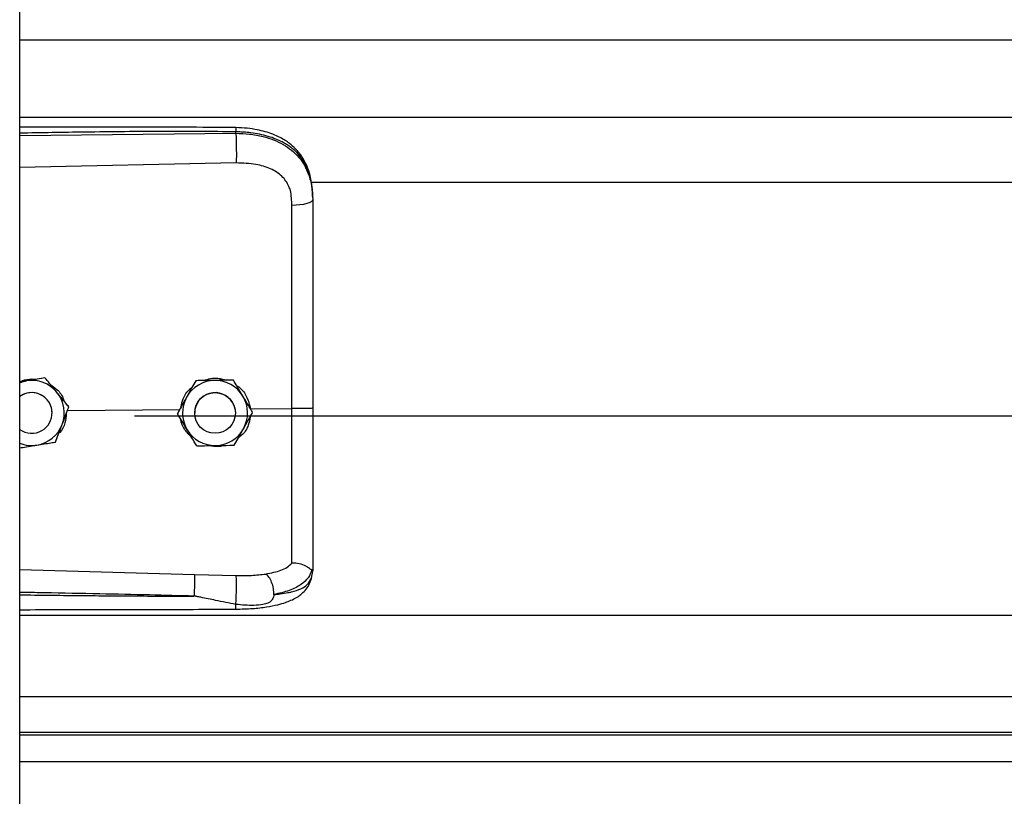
# Model space of a CAD drawing. Header units: inches. Extents: x 170 to 284, y 215 to 248.
# Tile 917 of 1056: x 227.164 to 227.422, y 243.661 to 243.865. Entities that reach past the tile are written whole.
import ezdxf

# ---------------------------------------------------------------- set-up
doc = ezdxf.new("R2010")
doc.units = ezdxf.units.IN
doc.header["$LTSCALE"] = 0.25
doc.header["$MEASUREMENT"] = 0
doc.layers.add('LH TOP OF HOOD', color=7, linetype='Continuous')

msp = doc.modelspace()

# ---------------------------------------------------------------- linework, layer by layer
at = {"layer": 'LH TOP OF HOOD'}
for p, q in [((227.163613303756, 239.8211148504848), (227.163613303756, 244.0215643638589)), ((227.163613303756, 243.8601239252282), (231.1959333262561, 243.8601239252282)), ((227.163613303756, 243.8397359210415), (231.1959333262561, 243.8397359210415)), ((227.2204605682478, 243.8355242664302), (227.2204605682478, 243.8359356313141)), ((227.163613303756, 243.8349875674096), (227.2204605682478, 243.8355242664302)), ((227.2205565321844, 243.8277354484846), (227.163613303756, 243.8265258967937)), ((227.2401614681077, 243.822660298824), (231.119382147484, 243.822660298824)), ((227.240656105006, 243.8186010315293), (227.240656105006, 243.8181127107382)), ((227.1702658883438, 243.7712557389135), (227.1693373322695, 243.7711046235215)), ((227.1702658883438, 243.7712540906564), (227.1702658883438, 243.7712557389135)), ((227.1653878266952, 243.7704596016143), (227.163613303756, 243.7701707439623)), ((227.2099049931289, 243.7704959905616), (227.2099049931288, 243.7704976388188)), ((227.2197884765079, 243.7706442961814), (227.2197884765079, 243.7706459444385)), ((227.1765196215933, 243.7635992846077), (227.1765196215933, 243.7636009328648)), ((227.1721136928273, 243.7620097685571), (227.1721136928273, 243.7620105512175)), ((227.1761474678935, 243.7626170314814), (227.205845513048, 243.762901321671)), ((227.193781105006, 243.7612678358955), (231.165765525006, 243.7612678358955)), ((227.2050916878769, 243.7618624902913), (227.2050916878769, 243.7618641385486)), ((227.2096249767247, 243.7620105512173), (227.2096249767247, 243.7620097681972)), ((227.2203253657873, 243.7620097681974), (227.2203253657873, 243.7620105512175)), ((227.2242848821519, 243.7630778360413), (227.2351984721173, 243.7631823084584)), ((227.2248586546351, 243.7621591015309), (227.2248586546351, 243.7621607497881)), ((227.163613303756, 243.7208541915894), (227.2095489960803, 243.7195223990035)), ((227.2095489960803, 243.7195223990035), (227.2205346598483, 243.7192602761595)), ((227.2403164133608, 243.718545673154), (227.240656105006, 243.7205308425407)), ((227.240656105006, 243.7210596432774), (227.240656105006, 243.7205308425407)), ((227.163613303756, 243.7088822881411), (231.1959333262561, 243.7088822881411)), ((227.163613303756, 243.6875033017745), (231.1959333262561, 243.6875033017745)), ((231.1959333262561, 243.6780180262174), (227.163613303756, 243.6780180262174)), ((227.163613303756, 243.6773786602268), (231.1959333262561, 243.6773786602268)), ((227.163613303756, 243.6703605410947), (231.1959333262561, 243.6703605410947))]:
    msp.add_line(p, q, dxfattribs=at)
at = {"layer": 'LH TOP OF HOOD', "flags": 128}
for points in [[(227.240656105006, 243.8181127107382), (227.2405521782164, 243.8178169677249), (227.2402442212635, 243.8175321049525), (227.239743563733, 243.8172686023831), (227.2390686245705, 243.8170361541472), (227.238244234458, 243.8168433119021), (227.2373007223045, 243.8166971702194), (227.2362727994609, 243.8166031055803), (227.235198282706, 243.8165645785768)], [(227.163613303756, 243.7699701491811), (227.1642967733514, 243.7702077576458), (227.1653878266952, 243.7704596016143)], [(227.2195679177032, 243.764754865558), (227.2201727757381, 243.7632792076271), (227.2203253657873, 243.7620105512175)]]:
    msp.add_lwpolyline(points, dxfattribs=at)
at = {"layer": 'LH TOP OF HOOD'}
msp.add_circle((227.2149751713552, 243.7620097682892), 0.005350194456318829, dxfattribs=at)
for centre, radius, start, end in [((227.1667634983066, 243.7620105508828), 0.008560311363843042, 39.24773070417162, 99.24772960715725), ((227.2149751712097, 243.7620105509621), 0.00856031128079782, 90.85968127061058, 150.8596805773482), ((227.2149751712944, 243.7620105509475), 0.008560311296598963, 30.85968260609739, 90.85968183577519), ((227.1667634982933, 243.7620105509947), 0.005350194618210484, 39.24773075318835, 126.0718980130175), ((227.1667634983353, 243.7620097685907), 0.005350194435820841, 300.009742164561, 126.0718999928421), ((227.1667634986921, 243.7620105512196), 0.00856031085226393, 339.2477292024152, 39.24773059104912), ((227.2149751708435, 243.762010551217), 0.00856031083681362, 150.8596808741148, 210.8596823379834), ((227.2149751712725, 243.7620105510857), 0.005350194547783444, 30.85968222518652, 179.9999985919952), ((227.2149751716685, 243.7620105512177), 0.008560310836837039, 330.8596808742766, 30.85968233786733), ((227.1667634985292, 243.762010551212), 0.005350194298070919, 5.902783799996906e-08, 39.24773054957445), ((227.166763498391, 243.7620105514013), 0.00856031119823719, 279.2477290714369, 339.2477287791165), ((227.1667634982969, 243.7620097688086), 0.005350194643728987, 233.9281021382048, 300.0097413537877), ((227.2149751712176, 243.7620105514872), 0.00856031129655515, 210.85968260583, 270.8596818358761), ((227.2149751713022, 243.7620105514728), 0.008560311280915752, 270.8596812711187, 330.8596805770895), ((227.1667634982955, 243.7620105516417), 0.008560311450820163, 248.4076756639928, 279.2477294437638)]:
    msp.add_arc(centre, radius, start, end, dxfattribs=at)
for points, knots in [([(227.2204419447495, 243.8370277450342), (227.2112249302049, 243.8370956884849), (227.1931380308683, 243.8372290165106), (227.17419448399, 243.8371716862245), (227.1644687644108, 243.8371189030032), (227.163613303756, 243.8371142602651)], [0, 0, 0, 0, 0.4865830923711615, 0.9548405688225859, 1, 1, 1, 1]), ([(227.2204605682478, 243.8359356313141), (227.2141547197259, 243.8359749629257), (227.2009156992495, 243.8360575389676), (227.1819660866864, 243.8358763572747), (227.169325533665, 243.8356553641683), (227.163613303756, 243.8355554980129)], [0, 0, 0, 0, 0.3326703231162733, 0.6984356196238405, 1, 1, 1, 1]), ([(227.2204417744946, 243.8370118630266), (227.2204429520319, 243.8370158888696), (227.2204469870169, 243.837029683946), (227.2204522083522, 243.836914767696), (227.2204588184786, 243.8366219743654), (227.2204598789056, 243.8362060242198), (227.2204605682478, 243.8359356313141)], [0, 0, 0, 0, 0.09787641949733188, 0.3353863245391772, 0.5679606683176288, 1, 1, 1, 1]), ([(227.2405696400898, 243.8206441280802), (227.2404506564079, 243.8217145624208), (227.2402352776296, 243.8236522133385), (227.2394903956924, 243.8261708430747), (227.2386331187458, 243.828080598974), (227.2375579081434, 243.8298332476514), (227.236242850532, 243.8314214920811), (227.2347721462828, 243.8327164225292), (227.2333984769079, 243.8336763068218), (227.2319558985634, 243.8345077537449), (227.2295777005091, 243.8355748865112), (227.2266412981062, 243.8363877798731), (227.2233323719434, 243.836916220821), (227.2214406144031, 243.8369892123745), (227.2204419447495, 243.8370277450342)], [0, 0, 0, 0, 0.1084465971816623, 0.1963050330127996, 0.269182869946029, 0.3279968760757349, 0.4149595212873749, 0.4916410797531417, 0.53897604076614, 0.5941910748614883, 0.6694152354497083, 0.8148545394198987, 0.9022606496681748, 1, 1, 1, 1]), ([(227.240656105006, 243.8186010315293), (227.240593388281, 243.8199574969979), (227.2404749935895, 243.822518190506), (227.2395054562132, 243.8260091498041), (227.2382162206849, 243.8284210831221), (227.2368523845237, 243.8301238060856), (227.2357694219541, 243.831167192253), (227.2347104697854, 243.8319956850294), (227.2337210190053, 243.8326556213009), (227.2324866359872, 243.833350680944), (227.2308926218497, 243.8340763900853), (227.2282289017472, 243.8349844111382), (227.2246938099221, 243.8357443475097), (227.2217872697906, 243.835875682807), (227.2204605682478, 243.8359356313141)], [0, 0, 0, 0, 0.1307156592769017, 0.2467609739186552, 0.3577928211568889, 0.4170971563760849, 0.4791482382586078, 0.5177152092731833, 0.5590896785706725, 0.6032945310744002, 0.6633484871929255, 0.7353692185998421, 0.8792082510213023, 1, 1, 1, 1]), ([(227.2204605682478, 243.8355242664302), (227.2204822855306, 243.8349484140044), (227.2205273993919, 243.8337521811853), (227.2205684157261, 243.831527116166), (227.2205816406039, 243.8293497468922), (227.2205646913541, 243.8282600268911), (227.2205565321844, 243.8277354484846)], [0, 0, 0, 0, 0.2406941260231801, 0.4999999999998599, 0.7593058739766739, 1, 1, 1, 1]), ([(227.2204605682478, 243.8355242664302), (227.2216573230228, 243.8354926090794), (227.2240896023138, 243.8354282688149), (227.2274191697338, 243.8348095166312), (227.2303975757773, 243.8338663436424), (227.2329292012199, 243.8326527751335), (227.2351748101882, 243.8311068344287), (227.2370374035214, 243.8292716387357), (227.2385310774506, 243.8271364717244), (227.2397003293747, 243.8245819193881), (227.240497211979, 243.821505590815), (227.240602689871, 243.8192532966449), (227.240656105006, 243.8181127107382)], [0, 0, 0, 0, 0.1094013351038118, 0.2223468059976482, 0.315179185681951, 0.4102231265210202, 0.5012749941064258, 0.5946006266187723, 0.6834485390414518, 0.7745330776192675, 0.8858211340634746, 1, 1, 1, 1]), ([(227.2347726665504, 243.8204978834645), (227.2347726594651, 243.8204979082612), (227.2346701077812, 243.8208568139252), (227.2341749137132, 243.8222630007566), (227.2326388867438, 243.8244656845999), (227.2295718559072, 243.8263689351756), (227.2254556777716, 243.8275805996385), (227.2223029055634, 243.8276802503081), (227.2205565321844, 243.8277354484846)], [0, 0, 0, 0, 4.497367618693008e-06, 0.06509473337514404, 0.261670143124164, 0.4753105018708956, 0.709365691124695, 1, 1, 1, 1]), ([(227.235198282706, 243.8165645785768), (227.2351283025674, 243.8178892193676), (227.2350583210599, 243.8192138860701), (227.234772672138, 243.8204978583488), (227.2347726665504, 243.8204978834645)], [0, 0, 0, 0, 0.999980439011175, 1, 1, 1, 1]), ([(227.240656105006, 243.8181127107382), (227.240656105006, 243.8144825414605), (227.240656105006, 243.8072116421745), (227.240656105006, 243.796130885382), (227.240656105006, 243.7849482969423), (227.240656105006, 243.7739796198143), (227.240656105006, 243.7667317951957), (227.240656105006, 243.7632519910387)], [0, 0, 0, 0, 0.2027568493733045, 0.4061035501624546, 0.60886041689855, 0.8122072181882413, 1, 1, 1, 1]), ([(227.2351984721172, 243.7631823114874), (227.2351984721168, 243.7631823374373), (227.235198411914, 243.7665686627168), (227.2351983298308, 243.7736153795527), (227.2351982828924, 243.7842885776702), (227.2351982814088, 243.7951646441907), (227.2351982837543, 243.8059519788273), (227.2351982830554, 243.8130270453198), (227.235198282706, 243.8165645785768)], [0, 0, 0, 0, 1.439079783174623e-06, 0.1877923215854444, 0.3908439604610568, 0.5938956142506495, 0.796947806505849, 1, 1, 1, 1]), ([(227.1702658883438, 243.7712540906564), (227.1695903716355, 243.7711440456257), (227.1682234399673, 243.7709213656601), (227.1665583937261, 243.7706501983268), (227.1656051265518, 243.770494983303), (227.1653878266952, 243.7704596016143)], [0, 0, 0, 0, 0.4299704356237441, 0.8700602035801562, 0.9999999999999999, 0.9999999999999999, 0.9999999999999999, 0.9999999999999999]), ([(227.1733927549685, 243.767428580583), (227.173269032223, 243.7675800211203), (227.1723013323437, 243.7687645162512), (227.1712402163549, 243.7700632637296), (227.1703608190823, 243.7711395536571), (227.1702658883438, 243.7712557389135)], [0, 0, 0, 0, 0.1156468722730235, 0.9045342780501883, 1, 1, 1, 1]), ([(227.1733927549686, 243.7674264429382), (227.173269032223, 243.7675778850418), (227.1723013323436, 243.7687623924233), (227.1712402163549, 243.7700613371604), (227.1703608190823, 243.7711378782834), (227.1702658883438, 243.7712540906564)], [0, 0, 0, 0, 0.115646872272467, 0.9045342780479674, 1, 1, 1, 1]), ([(227.2120514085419, 243.7705299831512), (227.2126203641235, 243.7707432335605), (227.2138018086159, 243.771186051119), (227.2158463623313, 243.7712411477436), (227.2171835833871, 243.7708343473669), (227.217895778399, 243.7706176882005)], [0, 0, 0, 0, 0.3027399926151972, 0.6286439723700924, 1, 1, 1, 1]), ([(227.163613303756, 243.7702896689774), (227.1644509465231, 243.7705702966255), (227.1658601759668, 243.7710424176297), (227.1673332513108, 243.7709238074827), (227.1679307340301, 243.7708756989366)], [0, 0, 0, 0, 0.5943977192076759, 1, 1, 1, 1]), ([(227.1715370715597, 243.7695597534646), (227.1721864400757, 243.769131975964), (227.1736774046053, 243.7681497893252), (227.1749790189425, 243.7664173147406), (227.1752549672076, 243.7651809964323), (227.1753103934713, 243.7649326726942)], [0, 0, 0, 0, 0.3814222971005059, 0.8757540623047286, 1, 1, 1, 1]), ([(227.2060093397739, 243.7635102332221), (227.2061717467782, 243.7642621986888), (227.2065506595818, 243.7660166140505), (227.2076800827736, 243.7678571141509), (227.2087198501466, 243.7685885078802), (227.2089184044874, 243.7687281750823)], [0, 0, 0, 0, 0.3776771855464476, 0.8811610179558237, 1, 1, 1, 1]), ([(227.2099049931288, 243.7704976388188), (227.2095717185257, 243.7698999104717), (227.2088973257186, 243.7686903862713), (227.2080758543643, 243.7672169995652), (227.2076055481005, 243.7663734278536), (227.2074983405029, 243.7661811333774)], [0, 0, 0, 0, 0.4299704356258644, 0.8700602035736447, 0.9999999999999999, 0.9999999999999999, 0.9999999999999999, 0.9999999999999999]), ([(227.2099049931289, 243.7704959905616), (227.2095717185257, 243.7698981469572), (227.2088973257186, 243.7686883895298), (227.2080758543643, 243.7672148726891), (227.2076055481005, 243.7663712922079), (227.2074983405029, 243.7661789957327)], [0, 0, 0, 0, 0.4299704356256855, 0.8700602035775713, 0.9999999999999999, 0.9999999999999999, 0.9999999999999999, 0.9999999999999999]), ([(227.2148467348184, 243.7705720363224), (227.2135746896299, 243.7705529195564), (227.2118781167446, 243.7705274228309), (227.2102999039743, 243.7705035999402), (227.2099049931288, 243.7704976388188)], [0, 0, 0, 0, 0.7497733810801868, 1, 1, 1, 1]), ([(227.2148467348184, 243.7705698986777), (227.21357468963, 243.7705508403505), (227.2118781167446, 243.770525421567), (227.2102999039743, 243.7705018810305), (227.2099049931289, 243.7704959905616)], [0, 0, 0, 0, 0.7497733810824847, 0.9999999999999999, 0.9999999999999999, 0.9999999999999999, 0.9999999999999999]), ([(227.2197884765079, 243.7706459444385), (227.2191041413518, 243.7706357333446), (227.2177193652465, 243.770615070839), (227.2160325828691, 243.7705898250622), (227.2150668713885, 243.7705753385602), (227.2148467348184, 243.7705720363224)], [0, 0, 0, 0, 0.4299704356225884, 0.8700602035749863, 1, 1, 1, 1]), ([(227.2197884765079, 243.7706442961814), (227.2191041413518, 243.7706339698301), (227.2177193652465, 243.7706130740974), (227.2160325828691, 243.7705876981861), (227.2150668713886, 243.7705732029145), (227.2148467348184, 243.7705698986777)], [0, 0, 0, 0, 0.429970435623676, 0.8700602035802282, 0.9999999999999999, 0.9999999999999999, 0.9999999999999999, 0.9999999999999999]), ([(227.2223235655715, 243.7664035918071), (227.2222232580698, 243.7665714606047), (227.2214387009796, 243.7678844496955), (227.2205784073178, 243.7693240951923), (227.2198654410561, 243.7705171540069), (227.2197884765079, 243.7706459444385)], [0, 0, 0, 0, 0.1156468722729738, 0.9045342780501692, 1, 1, 1, 1]), ([(227.2223235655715, 243.7664014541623), (227.2222232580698, 243.7665693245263), (227.2214387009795, 243.7678823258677), (227.2205784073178, 243.7693221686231), (227.2198654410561, 243.7705154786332), (227.2197884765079, 243.7706442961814)], [0, 0, 0, 0, 0.1156468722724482, 0.9045342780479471, 1, 1, 1, 1]), ([(227.2206633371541, 243.7691819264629), (227.2209084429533, 243.7690340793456), (227.2220412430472, 243.7683507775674), (227.223515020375, 243.7662513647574), (227.2240221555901, 243.76416084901), (227.2242848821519, 243.7630778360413)], [0, 0, 0, 0, 0.1174426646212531, 0.5427821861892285, 1, 1, 1, 1]), ([(227.1765196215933, 243.7636009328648), (227.1762555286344, 243.7639242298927), (227.1752563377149, 243.765147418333), (227.174182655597, 243.7664616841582), (227.1733927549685, 243.767428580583)], [0, 0, 0, 0, 0.2643068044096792, 1, 1, 1, 1]), ([(227.1765196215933, 243.7635992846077), (227.1762555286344, 243.7639225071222), (227.1752563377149, 243.7651454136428), (227.174182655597, 243.7664596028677), (227.1733927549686, 243.7674264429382)], [0, 0, 0, 0, 0.2643068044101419, 1, 1, 1, 1]), ([(227.2074983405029, 243.7661811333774), (227.2068788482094, 243.7650699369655), (227.2060526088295, 243.7635878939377), (227.2052840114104, 243.7622091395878), (227.2050916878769, 243.7618641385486)], [0, 0, 0, 0, 0.7497733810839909, 1, 1, 1, 1]), ([(227.2074983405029, 243.7661789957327), (227.2068788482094, 243.7650678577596), (227.2060526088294, 243.7635858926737), (227.2052840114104, 243.7622074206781), (227.2050916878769, 243.7618624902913)], [0, 0, 0, 0, 0.7497733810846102, 0.9999999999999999, 0.9999999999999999, 0.9999999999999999, 0.9999999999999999]), ([(227.2248586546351, 243.7621607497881), (227.2246445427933, 243.7625191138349), (227.2238344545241, 243.7638749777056), (227.2229639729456, 243.7653318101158), (227.2223235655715, 243.7664035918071)], [0, 0, 0, 0, 0.2643068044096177, 1, 1, 1, 1]), ([(227.2248586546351, 243.7621591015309), (227.2246445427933, 243.7625173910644), (227.2238344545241, 243.7638729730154), (227.2229639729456, 243.7653297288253), (227.2223235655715, 243.7664014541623)], [0, 0, 0, 0, 0.2643068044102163, 1, 1, 1, 1]), ([(227.1747684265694, 243.7589773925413), (227.1752191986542, 243.7601670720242), (227.1758204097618, 243.7617537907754), (227.1763796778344, 243.7632299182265), (227.1765196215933, 243.7635992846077)], [0, 0, 0, 0, 0.7497733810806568, 1, 1, 1, 1]), ([(227.1758536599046, 243.76184159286), (227.1757775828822, 243.7610158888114), (227.1756155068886, 243.7592567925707), (227.1747666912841, 243.7574488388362), (227.1739824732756, 243.7567481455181), (227.1738936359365, 243.7566687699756)], [0, 0, 0, 0, 0.439592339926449, 0.9365162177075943, 1, 1, 1, 1]), ([(227.2076267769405, 243.7576196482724), (227.2075264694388, 243.7577875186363), (227.2067419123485, 243.7591005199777), (227.2058816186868, 243.7605403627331), (227.2051686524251, 243.7617336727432), (227.2050916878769, 243.7618624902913)], [0, 0, 0, 0, 0.1156468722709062, 0.9045342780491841, 0.9999999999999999, 0.9999999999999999, 0.9999999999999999, 0.9999999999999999]), ([(227.2241787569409, 243.7609394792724), (227.224066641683, 243.7602262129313), (227.2238039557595, 243.7585550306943), (227.2226496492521, 243.7566323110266), (227.2215149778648, 243.7557808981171), (227.221150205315, 243.7555071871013)], [0, 0, 0, 0, 0.3356490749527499, 0.7864254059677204, 1, 1, 1, 1]), ([(227.2224520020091, 243.757842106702), (227.2230714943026, 243.7589533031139), (227.2238977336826, 243.7604353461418), (227.2246663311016, 243.7618141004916), (227.2248586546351, 243.7621591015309)], [0, 0, 0, 0, 0.7497733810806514, 1, 1, 1, 1]), ([(227.2351982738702, 243.7224917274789), (227.2351982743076, 243.7227544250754), (227.2351982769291, 243.7243289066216), (227.2351982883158, 243.7277603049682), (227.2351983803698, 243.7333616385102), (227.2351986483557, 243.7398014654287), (227.2351990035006, 243.7470275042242), (227.2351992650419, 243.7549023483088), (227.2351992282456, 243.7604303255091), (227.2351991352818, 243.7631822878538), (227.2351991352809, 243.7631823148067)], [0, 0, 0, 0, 0.03155846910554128, 0.1891461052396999, 0.3467338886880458, 0.5043277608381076, 0.6619226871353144, 0.8309600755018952, 0.9999983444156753, 1, 1, 1, 1]), ([(227.240656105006, 243.7632520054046), (227.2405749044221, 243.7632406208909), (227.240412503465, 243.7632178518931), (227.2391596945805, 243.7631898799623), (227.2373622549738, 243.7631738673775), (227.2359201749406, 243.7631794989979), (227.2351991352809, 243.7631823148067)], [0, 0, 0, 0, 0.2500007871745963, 0.5000009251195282, 0.750000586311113, 1, 1, 1, 1]), ([(227.240656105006, 243.7632519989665), (227.240656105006, 243.7602146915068), (227.240656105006, 243.7540392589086), (227.240656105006, 243.7452522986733), (227.240656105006, 243.7370857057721), (227.240656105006, 243.7305056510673), (227.240656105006, 243.7251209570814), (227.240656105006, 243.7224204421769), (227.240656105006, 243.7210596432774)], [0, 0, 0, 0, 0.1870908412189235, 0.3803918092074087, 0.5558755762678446, 0.7364481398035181, 0.8671952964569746, 1, 1, 1, 1]), ([(227.1730172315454, 243.7543559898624), (227.1732597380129, 243.7549959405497), (227.1737504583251, 243.756290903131), (227.1743481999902, 243.7578683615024), (227.1746904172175, 243.7587715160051), (227.1747684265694, 243.7589773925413)], [0, 0, 0, 0, 0.4299704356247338, 0.8700602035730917, 1, 1, 1, 1]), ([(227.2089075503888, 243.755476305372), (227.2082564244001, 243.7561384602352), (227.2069083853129, 243.7575093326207), (227.2060067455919, 243.7593802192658), (227.205962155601, 243.7603932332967), (227.2059615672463, 243.7604065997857)], [0, 0, 0, 0, 0.4797011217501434, 0.9931347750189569, 1, 1, 1, 1]), ([(227.2101618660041, 243.7533772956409), (227.2099477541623, 243.7537355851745), (227.2091376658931, 243.7550911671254), (227.2082671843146, 243.7565479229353), (227.2076267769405, 243.7576196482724)], [0, 0, 0, 0, 0.2643068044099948, 1, 1, 1, 1]), ([(227.2200453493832, 243.7535256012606), (227.2203786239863, 243.7541233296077), (227.2210530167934, 243.7553328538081), (227.2218744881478, 243.7568062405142), (227.2223447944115, 243.7576498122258), (227.2224520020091, 243.757842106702)], [0, 0, 0, 0, 0.4299704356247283, 0.8700602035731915, 1, 1, 1, 1]), ([(227.163613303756, 243.7528248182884), (227.1641730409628, 243.7529159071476), (227.16542477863, 243.7531196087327), (227.1669687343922, 243.7533709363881), (227.1679218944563, 243.7535261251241), (227.1681391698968, 243.7535615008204)], [0, 0, 0, 0, 0.3844201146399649, 0.8596768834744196, 1, 1, 1, 1]), ([(227.1681391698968, 243.7535615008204), (227.169394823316, 243.753765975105), (227.1710695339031, 243.7540386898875), (227.1726274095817, 243.7542924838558), (227.1730172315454, 243.7543559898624)], [0, 0, 0, 0, 0.7497733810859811, 1, 1, 1, 1]), ([(227.2101618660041, 243.7533772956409), (227.2108462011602, 243.7533875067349), (227.2122309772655, 243.7534081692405), (227.213917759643, 243.7534334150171), (227.2148834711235, 243.7534479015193), (227.2151036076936, 243.753451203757)], [0, 0, 0, 0, 0.4299704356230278, 0.8700602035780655, 1, 1, 1, 1]), ([(227.2172478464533, 243.7534834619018), (227.2171539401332, 243.7534468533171), (227.2163795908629, 243.7531449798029), (227.215083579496, 243.7530860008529), (227.2139755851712, 243.7533385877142), (227.2135816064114, 243.7534284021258)], [0, 0, 0, 0, 0.08167163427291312, 0.6734623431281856, 1, 1, 1, 1]), ([(227.2151036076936, 243.753451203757), (227.2163756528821, 243.7534703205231), (227.2180722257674, 243.7534958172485), (227.2196504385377, 243.7535196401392), (227.2200453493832, 243.7535256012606)], [0, 0, 0, 0, 0.7497733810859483, 1, 1, 1, 1]), ([(227.2283641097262, 243.7196677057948), (227.2297376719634, 243.7199555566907), (227.2318220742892, 243.7203923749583), (227.2339978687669, 243.7214330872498), (227.2347968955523, 243.7221383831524), (227.2351983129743, 243.7224927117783)], [0, 0, 0, 0, 0.4901989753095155, 0.7438846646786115, 1, 1, 1, 1]), ([(227.2404590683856, 243.7208093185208), (227.2404099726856, 243.720800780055), (227.2403091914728, 243.720783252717), (227.2400175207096, 243.7209694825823), (227.2395521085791, 243.721300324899), (227.2386758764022, 243.7218803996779), (227.2371966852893, 243.7224985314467), (227.2358558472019, 243.7224946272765), (227.235198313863, 243.7224927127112)], [0, 0, 0, 0, 0.1136768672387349, 0.2333502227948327, 0.3620694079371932, 0.5019163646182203, 0.755744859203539, 1, 1, 1, 1]), ([(227.2095490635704, 243.7195223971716), (227.2095557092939, 243.7192835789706), (227.2095659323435, 243.7189162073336), (227.209563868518, 243.7180542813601), (227.2095562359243, 243.7172794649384), (227.2095420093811, 243.7164189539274), (227.2095170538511, 243.715259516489), (227.2094906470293, 243.7144161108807), (227.2094734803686, 243.7138678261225)], [0, 0, 0, 0, 0.2394514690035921, 0.3683457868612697, 0.4999761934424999, 0.631610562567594, 0.7605158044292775, 0.9999999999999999, 0.9999999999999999, 0.9999999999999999, 0.9999999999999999]), ([(227.2205346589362, 243.7192602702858), (227.2218867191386, 243.7192529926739), (227.2245887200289, 243.7192384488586), (227.2270953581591, 243.7195229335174), (227.2283476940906, 243.7196650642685)], [0, 0, 0, 0, 0.5003922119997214, 1, 1, 1, 1]), ([(227.2304531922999, 243.7142665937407), (227.2304283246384, 243.7147965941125), (227.2303766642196, 243.7158976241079), (227.2299009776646, 243.7175600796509), (227.2291962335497, 243.7189481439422), (227.2286330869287, 243.719433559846), (227.2283618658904, 243.7196673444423)], [0, 0, 0, 0, 0.2405618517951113, 0.4997464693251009, 0.7590693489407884, 1, 1, 1, 1]), ([(227.2404632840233, 243.7208091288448), (227.2401876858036, 243.7200871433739), (227.2396216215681, 243.7186042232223), (227.237568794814, 243.7167709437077), (227.2345805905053, 243.7152129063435), (227.2318535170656, 243.7145897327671), (227.2304536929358, 243.7142698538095)], [0, 0, 0, 0, 0.2305257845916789, 0.4734878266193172, 0.7297379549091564, 1, 1, 1, 1]), ([(227.240656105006, 243.7210596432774), (227.2406560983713, 243.7210583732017), (227.2406560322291, 243.7210457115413), (227.240648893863, 243.7209415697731), (227.2405504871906, 243.7208632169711), (227.2404627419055, 243.7207933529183)], [0, 0, 0, 0, 0.01193493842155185, 0.118981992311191, 1, 1, 1, 1]), ([(227.2204035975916, 243.7104366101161), (227.2218916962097, 243.7104726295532), (227.2246728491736, 243.7105399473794), (227.2284077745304, 243.7109629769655), (227.231283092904, 243.7115222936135), (227.233384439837, 243.7121308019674), (227.2349672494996, 243.7127389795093), (227.2363429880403, 243.7134342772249), (227.237614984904, 243.7143170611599), (227.2387421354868, 243.7153919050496), (227.239755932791, 243.7168107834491), (227.2401105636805, 243.7179127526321), (227.2402994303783, 243.7184996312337)], [0, 0, 0, 0, 0.1696911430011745, 0.3171409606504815, 0.4424359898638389, 0.5384364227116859, 0.6083291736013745, 0.684095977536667, 0.7426779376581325, 0.8151683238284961, 0.9015637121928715, 1, 1, 1, 1]), ([(227.2204492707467, 243.7116897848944), (227.2204652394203, 243.7119303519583), (227.2204989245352, 243.7124378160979), (227.2205437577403, 243.7134479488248), (227.2205808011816, 243.7146353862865), (227.2206035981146, 243.7159072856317), (227.2206087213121, 243.7171107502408), (227.2205963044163, 243.7181066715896), (227.2205712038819, 243.7188460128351), (227.2205464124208, 243.7191270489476), (227.2205346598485, 243.7192602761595)], [0, 0, 0, 0, 0.1098512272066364, 0.2317256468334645, 0.3631776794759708, 0.4999999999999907, 0.6368223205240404, 0.7682743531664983, 0.8901487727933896, 1, 1, 1, 1]), ([(227.2304547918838, 243.7142681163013), (227.2310010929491, 243.7143252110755), (227.2323060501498, 243.7144615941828), (227.2337048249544, 243.7146897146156), (227.2346598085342, 243.7148835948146), (227.2358931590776, 243.715161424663), (227.2375795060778, 243.7157276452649), (227.2393992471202, 243.7168531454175), (227.2400047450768, 243.7179705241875), (227.2403164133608, 243.718545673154)], [0, 0, 0, 0, 0.1091879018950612, 0.260818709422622, 0.307798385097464, 0.3355235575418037, 0.5627886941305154, 0.7749539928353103, 1, 1, 1, 1]), ([(227.2094733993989, 243.7138654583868), (227.2055733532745, 243.7139647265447), (227.1973032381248, 243.7141752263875), (227.1841913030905, 243.7144573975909), (227.1732434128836, 243.7146699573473), (227.1662272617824, 243.7147980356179), (227.1640522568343, 243.7148360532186), (227.163613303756, 243.7148437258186)], [0, 0, 0, 0, 0.2551597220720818, 0.5410705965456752, 0.8577348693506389, 0.9712884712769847, 1, 1, 1, 1]), ([(227.163613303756, 243.7141986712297), (227.1662109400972, 243.7141667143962), (227.1712769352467, 243.7141043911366), (227.1788410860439, 243.7140235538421), (227.1864933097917, 243.7139542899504), (227.194251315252, 243.7139027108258), (227.2019738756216, 243.7138696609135), (227.2070107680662, 243.7138668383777), (227.209473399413, 243.7138654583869)], [0, 0, 0, 0, 0.169941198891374, 0.3314248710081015, 0.4948424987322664, 0.6705311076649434, 0.8389164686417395, 1, 1, 1, 1]), ([(227.2304545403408, 243.7142649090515), (227.2303800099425, 243.7138945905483), (227.2302761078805, 243.7133783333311), (227.2299043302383, 243.7127809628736), (227.2294837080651, 243.7123480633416), (227.2286799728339, 243.7119035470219), (227.227202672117, 243.7115420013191), (227.2244418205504, 243.7113018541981), (227.2220450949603, 243.7115347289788), (227.2204492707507, 243.7116897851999)], [0, 0, 0, 0, 0.1001269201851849, 0.1395859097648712, 0.1897135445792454, 0.2582342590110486, 0.369735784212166, 0.5803479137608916, 1, 1, 1, 1]), ([(227.2204492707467, 243.7116897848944), (227.2186684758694, 243.7120358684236), (227.2156134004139, 243.7126295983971), (227.2121774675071, 243.7133496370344), (227.2104392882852, 243.7137069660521), (227.2099417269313, 243.7138081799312), (227.2097911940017, 243.7138342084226), (227.2097408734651, 243.713842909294)], [0, 0, 0, 0, 0.5022803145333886, 0.861696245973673, 0.9584272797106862, 0.9861029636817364, 1, 1, 1, 1]), ([(227.2204035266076, 243.7104585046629), (227.2204042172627, 243.7104516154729), (227.2204107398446, 243.7103865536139), (227.220421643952, 243.7105762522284), (227.2204357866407, 243.7109031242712), (227.2204444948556, 243.7113356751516), (227.2204484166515, 243.7116264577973), (227.2204492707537, 243.7116897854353)], [0, 0, 0, 0, 0.03436730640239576, 0.3245665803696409, 0.6210149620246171, 0.9174633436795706, 0.9999999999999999, 0.9999999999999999, 0.9999999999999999, 0.9999999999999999]), ([(227.163613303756, 243.7102994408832), (227.1672794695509, 243.7103001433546), (227.1787519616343, 243.7103023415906), (227.197682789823, 243.7103301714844), (227.2129459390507, 243.7104016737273), (227.2204035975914, 243.710436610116)], [0, 0, 0, 0, 0.1936599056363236, 0.6060178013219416, 0.9999999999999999, 0.9999999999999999, 0.9999999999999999, 0.9999999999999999])]:
    msp.add_open_spline(points, degree=3, knots=knots, dxfattribs=at)

doc.saveas('drawing.dxf')
